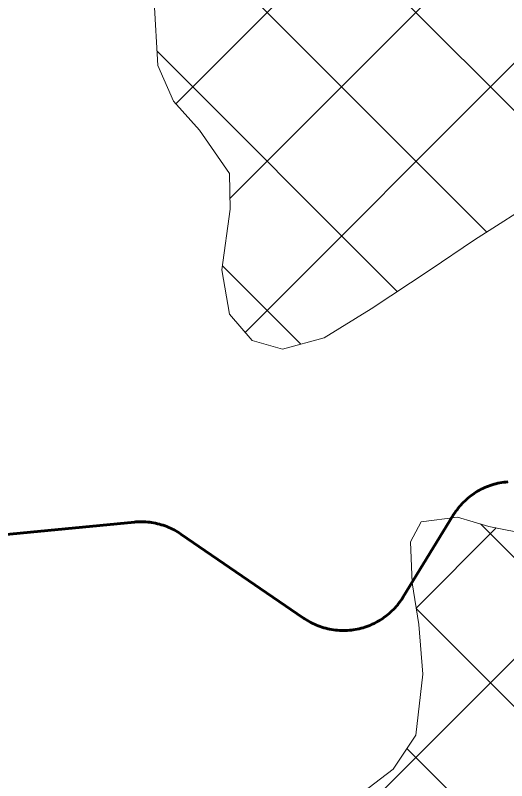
# Model space of a CAD drawing. Extents: x -1643653 to 4543381, y 1624270 to 13878484.
# Drawn here: x 702253 to 702953, y 8955215 to 8956305 of the extents above; entities that cross this region are included whole.
import ezdxf

# ---------------------------------------------------------------- set-up
doc = ezdxf.new("R2010")
doc.units = 0
doc.header["$LTSCALE"] = 200
for name, color, linetype, lineweight in [('1', 7, 'Continuous', 13), ('27', 7, 'Continuous', 53), ('29', 7, 'Continuous', 13), ('60', 7, 'Continuous', 53)]:
    doc.layers.add(name, color=color, linetype=linetype, lineweight=lineweight)

msp = doc.modelspace()

# ---------------------------------------------------------------- linework, layer by layer
at = {"layer": '1', "lineweight": 25}
msp.add_spline([(814781, 9009175.5), (814787.2, 9009173.4), (814796.9, 9009173.4), (814799.4, 9009172.4), (814805.1, 9009174.5), (814805.6, 9009176.5), (814811.7, 9009179.5), (814811.7, 9009179.5), (814801.5, 9009181), (814790.7, 9009181.5), (814784.1, 9009183.1), (814777.4, 9009185.1), (814778.4, 9009175.5)], degree=3, dxfattribs=at)
at = {"layer": '27'}
for points in [[(702954.8, 8955640.5), (702952, 8955640.2)], [(702952, 8955640.2), (702954.8, 8955640.5)], [(702952, 8955640.2), (702949.2, 8955639.9), (702946.4, 8955639.4), (702943.6, 8955638.9), (702940.9, 8955638.4), (702938.1, 8955637.7), (702935.4, 8955637), (702932.7, 8955636.2), (702930, 8955635.3), (702927.3, 8955634.3), (702924.7, 8955633.3), (702922.1, 8955632.2), (702919.5, 8955631), (702917, 8955629.8), (702914.5, 8955628.4), (702912, 8955627), (702909.6, 8955625.6), (702907.2, 8955624), (702904.9, 8955622.4), (702902.6, 8955620.8), (702900.4, 8955619), (702898.2, 8955617.2), (702896, 8955615.4), (702894, 8955613.5), (702891.9, 8955611.5), (702890, 8955609.5), (702888, 8955607.4), (702886.2, 8955605.3), (702884.4, 8955603.1), (702882.7, 8955600.8), (702881, 8955598.6), (702879.4, 8955596.2), (702877.8, 8955593.9), (702877.3, 8955593.1), (702805.8, 8955476.5), (702804.3, 8955474.1), (702802.7, 8955471.7), (702801, 8955469.4), (702799.3, 8955467.2), (702797.6, 8955465), (702795.7, 8955462.8), (702793.8, 8955460.7), (702791.9, 8955458.7), (702789.8, 8955456.7), (702787.8, 8955454.8), (702785.7, 8955452.9), (702783.5, 8955451.1), (702781.3, 8955449.3), (702779, 8955447.7), (702776.7, 8955446), (702774.3, 8955444.5), (702771.9, 8955443), (702769.5, 8955441.6), (702767, 8955440.2), (702764.5, 8955438.9), (702761.9, 8955437.7), (702759.3, 8955436.6), (702756.7, 8955435.6), (702754, 8955434.6), (702751.3, 8955433.7), (702748.7, 8955432.8), (702745.9, 8955432.1), (702743.2, 8955431.4), (702740.4, 8955430.8), (702737.6, 8955430.3), (702734.8, 8955429.8), (702732, 8955429.5), (702729.2, 8955429.2), (702726.4, 8955429), (702723.6, 8955428.8), (702720.8, 8955428.8), (702717.9, 8955428.8), (702715.1, 8955428.9), (702712.3, 8955429.1), (702709.5, 8955429.4), (702706.7, 8955429.8), (702703.9, 8955430.2), (702701.1, 8955430.7), (702698.3, 8955431.3), (702695.6, 8955432), (702692.8, 8955432.7), (702690.1, 8955433.5), (702687.4, 8955434.4), (702684.8, 8955435.4), (702682.2, 8955436.5), (702679.6, 8955437.6), (702677, 8955438.8), (702674.5, 8955440), (702672, 8955441.4), (702669.5, 8955442.8), (702667.1, 8955444.3), (702664.8, 8955445.8), (702664, 8955446.3), (702489.2, 8955566.1), (702486.8, 8955567.7), (702484.4, 8955569.2), (702482, 8955570.6), (702479.5, 8955572), (702477, 8955573.2), (702474.5, 8955574.5), (702471.9, 8955575.6)], [(702471.9, 8955575.6), (702474.5, 8955574.5), (702477, 8955573.2), (702479.5, 8955572), (702482, 8955570.6), (702484.4, 8955569.2), (702486.8, 8955567.7), (702489.2, 8955566.1), (702664, 8955446.3), (702664.8, 8955445.8), (702667.1, 8955444.3), (702669.5, 8955442.8), (702672, 8955441.4), (702674.5, 8955440), (702677, 8955438.8), (702679.6, 8955437.6), (702682.2, 8955436.5), (702684.8, 8955435.4), (702687.4, 8955434.4), (702690.1, 8955433.5), (702692.8, 8955432.7), (702695.6, 8955432), (702698.3, 8955431.3), (702701.1, 8955430.7), (702703.9, 8955430.2), (702706.7, 8955429.8), (702709.5, 8955429.4), (702712.3, 8955429.1), (702715.1, 8955428.9), (702717.9, 8955428.8), (702720.8, 8955428.8), (702723.6, 8955428.8), (702726.4, 8955429), (702729.2, 8955429.2), (702732, 8955429.5), (702734.8, 8955429.8), (702737.6, 8955430.3), (702740.4, 8955430.8), (702743.2, 8955431.4), (702745.9, 8955432.1), (702748.7, 8955432.8), (702751.3, 8955433.7), (702754, 8955434.6), (702756.7, 8955435.6), (702759.3, 8955436.6), (702761.9, 8955437.7), (702764.5, 8955438.9), (702767, 8955440.2), (702769.5, 8955441.6), (702771.9, 8955443), (702774.3, 8955444.5), (702776.7, 8955446), (702779, 8955447.7), (702781.3, 8955449.3), (702783.5, 8955451.1), (702785.7, 8955452.9), (702787.8, 8955454.8), (702789.8, 8955456.7), (702791.9, 8955458.7), (702793.8, 8955460.7), (702795.7, 8955462.8), (702797.6, 8955465), (702799.3, 8955467.2), (702801, 8955469.4), (702802.7, 8955471.7), (702804.3, 8955474.1), (702805.8, 8955476.5), (702877.3, 8955593.1), (702877.8, 8955593.9), (702879.4, 8955596.2), (702881, 8955598.6), (702882.7, 8955600.8), (702884.4, 8955603.1), (702886.2, 8955605.3), (702888, 8955607.4), (702890, 8955609.5), (702891.9, 8955611.5), (702894, 8955613.5), (702896, 8955615.4), (702898.2, 8955617.2), (702900.4, 8955619), (702902.6, 8955620.8), (702904.9, 8955622.4), (702907.2, 8955624), (702909.6, 8955625.6), (702912, 8955627), (702914.5, 8955628.4), (702917, 8955629.8), (702919.5, 8955631), (702922.1, 8955632.2), (702924.7, 8955633.3), (702927.3, 8955634.3), (702930, 8955635.3), (702932.7, 8955636.2), (702935.4, 8955637), (702938.1, 8955637.7), (702940.9, 8955638.4), (702943.6, 8955638.9), (702946.4, 8955639.4), (702949.2, 8955639.9), (702952, 8955640.2)], [(702471.9, 8955575.6), (702469.2, 8955576.7), (702466.6, 8955577.7), (702463.9, 8955578.6), (702461.2, 8955579.4), (702458.5, 8955580.2), (702455.8, 8955580.9), (702453, 8955581.5), (702450.2, 8955582.1), (702447.4, 8955582.5), (702444.6, 8955582.9), (702441.8, 8955583.2), (702439, 8955583.4), (702436.2, 8955583.5), (702433.3, 8955583.6), (702430.5, 8955583.6), (702427.7, 8955583.5), (702424.9, 8955583.3), (702423, 8955583.1), (702111.4, 8955553)], [(702111.4, 8955553), (702423, 8955583.1), (702424.9, 8955583.3), (702427.7, 8955583.5), (702430.5, 8955583.6), (702433.3, 8955583.6), (702436.2, 8955583.5), (702439, 8955583.4), (702441.8, 8955583.2), (702444.6, 8955582.9), (702447.4, 8955582.5), (702450.2, 8955582.1), (702453, 8955581.5), (702455.8, 8955580.9), (702458.5, 8955580.2), (702461.2, 8955579.4), (702463.9, 8955578.6), (702466.6, 8955577.7), (702469.2, 8955576.7), (702471.9, 8955575.6)]]:
    msp.add_lwpolyline(points, dxfattribs=at)
at = {"layer": '29'}
for p, q in [((702558.9, 8956043.8), (703524.9, 8957009.8)), ((702580.6, 8955853.3), (703740.4, 8957013.2)), ((702481.8, 8956178.8), (703273.7, 8956970.7)), ((702420.5, 8954844.8), (704328, 8956752.3)), ((703085.4, 8956047.5), (702524, 8956608.9)), ((702924.6, 8955996.2), (702482.3, 8956438.4)), ((702797.2, 8955911.3), (702455.1, 8956253.5)), ((702660.1, 8955836.4), (702548.3, 8955948.2)), ((704765.7, 8953730.7), (702916, 8955580.5)), ((702824.3, 8955460.7), (702938.4, 8955574.8)), ((704719.6, 8953564.7), (702824.5, 8955459.9)), ((705631.3, 8952440.9), (702811.2, 8955261))]:
    msp.add_line(p, q, dxfattribs=at)
for points in [[(703002.9, 8956046), (702907.3, 8955985.2), (702844.4, 8955942.5), (702760.1, 8955886.8), (702693.4, 8955845.4), (702634, 8955829.4), (702590.7, 8955841.5), (702558.5, 8955879.1), (702547.5, 8955942.4), (702559.1, 8956028.8), (702558.4, 8956079.6), (702515.8, 8956141.2), (702478.4, 8956182.6), (702456.2, 8956233), (702451.2, 8956324.3)], [(702747.5, 8955197.8), (702791.5, 8955231.3), (702823.8, 8955280), (702834.1, 8955366.4), (702828.1, 8955437.3), (702818.5, 8955496.8), (702816.4, 8955555.2), (702831.3, 8955583.3), (702883.2, 8955590.3), (702927.8, 8955576.9), (702987.6, 8955565)]]:
    msp.add_lwpolyline(points, dxfattribs=at)
at = {"layer": '60'}
for points in [[(702954.8, 8955640.5), (702952, 8955640.2)], [(702952, 8955640.2), (702949.2, 8955639.9), (702946.4, 8955639.4), (702943.6, 8955638.9), (702940.9, 8955638.4), (702938.1, 8955637.7), (702935.4, 8955637), (702932.7, 8955636.2), (702930, 8955635.3), (702927.3, 8955634.3), (702924.7, 8955633.3), (702922.1, 8955632.2), (702919.5, 8955631), (702917, 8955629.8), (702914.5, 8955628.4), (702912, 8955627), (702909.6, 8955625.6), (702907.2, 8955624), (702904.9, 8955622.4), (702902.6, 8955620.8), (702900.4, 8955619), (702898.2, 8955617.2), (702896, 8955615.4), (702894, 8955613.5), (702891.9, 8955611.5), (702890, 8955609.5), (702888, 8955607.4), (702886.2, 8955605.3), (702884.4, 8955603.1), (702882.7, 8955600.8), (702881, 8955598.6), (702879.4, 8955596.2), (702877.8, 8955593.9), (702877.3, 8955593.1), (702805.8, 8955476.5), (702804.3, 8955474.1), (702802.7, 8955471.7), (702801, 8955469.4), (702799.3, 8955467.2), (702797.6, 8955465), (702795.7, 8955462.8), (702793.8, 8955460.7), (702791.9, 8955458.7), (702789.8, 8955456.7), (702787.8, 8955454.8), (702785.7, 8955452.9), (702783.5, 8955451.1), (702781.3, 8955449.3), (702779, 8955447.7), (702776.7, 8955446), (702774.3, 8955444.5), (702771.9, 8955443), (702769.5, 8955441.6), (702767, 8955440.2), (702764.5, 8955438.9), (702761.9, 8955437.7), (702759.3, 8955436.6), (702756.7, 8955435.6), (702754, 8955434.6), (702751.3, 8955433.7), (702748.7, 8955432.8), (702745.9, 8955432.1), (702743.2, 8955431.4), (702740.4, 8955430.8), (702737.6, 8955430.3), (702734.8, 8955429.8), (702732, 8955429.5), (702729.2, 8955429.2), (702726.4, 8955429), (702723.6, 8955428.8), (702720.8, 8955428.8), (702717.9, 8955428.8), (702715.1, 8955428.9), (702712.3, 8955429.1), (702709.5, 8955429.4), (702706.7, 8955429.8), (702703.9, 8955430.2), (702701.1, 8955430.7), (702698.3, 8955431.3), (702695.6, 8955432), (702692.8, 8955432.7), (702690.1, 8955433.5), (702687.4, 8955434.4), (702684.8, 8955435.4), (702682.2, 8955436.5), (702679.6, 8955437.6), (702677, 8955438.8), (702674.5, 8955440), (702672, 8955441.4), (702669.5, 8955442.8), (702667.1, 8955444.3), (702664.8, 8955445.8), (702664, 8955446.3), (702489.2, 8955566.1), (702486.8, 8955567.7), (702484.4, 8955569.2), (702482, 8955570.6), (702479.5, 8955572), (702477, 8955573.2), (702474.5, 8955574.5), (702471.9, 8955575.6)], [(702471.9, 8955575.6), (702469.2, 8955576.7), (702466.6, 8955577.7), (702463.9, 8955578.6), (702461.2, 8955579.4), (702458.5, 8955580.2), (702455.8, 8955580.9), (702453, 8955581.5), (702450.2, 8955582.1), (702447.4, 8955582.5), (702444.6, 8955582.9), (702441.8, 8955583.2), (702439, 8955583.4), (702436.2, 8955583.5), (702433.3, 8955583.6), (702430.5, 8955583.6), (702427.7, 8955583.5), (702424.9, 8955583.3), (702423, 8955583.1), (702111.4, 8955553)]]:
    msp.add_lwpolyline(points, dxfattribs=at)

doc.saveas('drawing.dxf')
